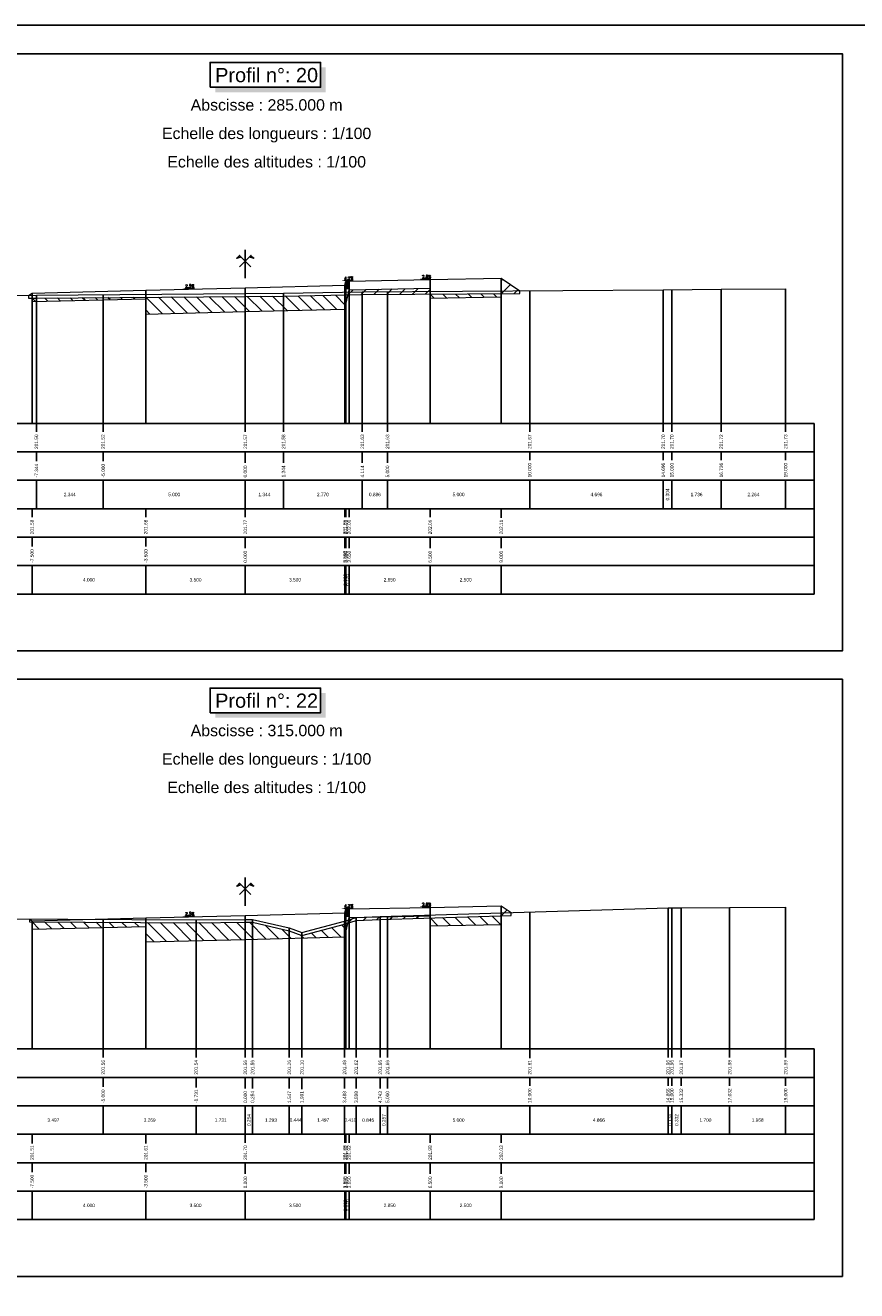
# Model space of a CAD drawing. Extents: x 1616800 to 1632437, y 2248456 to 2251974.
# Tile 370 of 399: x 1624288 to 1624581, y 2250229 to 2250674. Entities that reach past the tile are written whole.
import ezdxf
from ezdxf.enums import TextEntityAlignment as Align

# ---------------------------------------------------------------- set-up
doc = ezdxf.new("R2010")
doc.units = 0
doc.header["$LTSCALE"] = 2
doc.header["$PDMODE"] = 3
doc.header["$PDSIZE"] = 0.2
doc.layers.get('0').update_dxf_attribs({"linetype": 'CONTINUOUS'})
doc.layers.get('Defpoints').update_dxf_attribs({"linetype": 'CONTINUOUS'})
for name, color, linetype in [('X-PAP-PL_PT_1_Basse', 7, 'CONTINUOUS'), ('X-PAP-PL_PT_1_Bordure_T2', 7, 'CONTINUOUS'), ('X-PAP-PL_PT_1_Construction', 7, 'CONTINUOUS'), ('X-PAP-PL_PT_1_CotationsPentes', 7, 'CONTINUOUS'), ('X-PAP-PL_PT_1_FF', 7, 'CONTINUOUS'), ('X-PAP-PL_PT_1_Hachures', 7, 'CONTINUOUS'), ('X-PAP-PL_PT_1_MiseEnPage', 7, 'CONTINUOUS'), ('X-PAP-PL_PT_1_Ombrage', 7, 'CONTINUOUS'), ('X-PAP-PL_PT_1_PR', 7, 'CONTINUOUS'), ('X-PAP-PL_PT_1_Rappel', 7, 'CONTINUOUS'), ('X-PAP-PL_PT_1_Talus', 7, 'CONTINUOUS'), ('X-PAP-PL_PT_1_Textes', 7, 'CONTINUOUS'), ('X-PAP-PL_PT_1_TN', 7, 'CONTINUOUS'), ('X-PAP-PL_PT_1_TN décapé', 7, 'CONTINUOUS')]:
    doc.layers.add(name, color=color, linetype=linetype)
doc.styles.add('ARIAL-GRAS', font='arial.ttf')
doc.styles.add('COVA_COTATION', font='txt.shx')
doc.dimstyles.new('COVA_FLECHE0', dxfattribs={"dimtxt": 1, "dimasz": 1, "dimexe": 1, "dimexo": 0.625, "dimgap": 0.3, "dimtad": 1, "dimdec": 3, "dimzin": 0, "dimdsep": 46, "dimtxsty": 'COVA_COTATION', "dimblk2": 'NONE', "dimsah": 1, "dimcen": 0.09, "dimse1": 1, "dimse2": 1, "dimclrd": 7, "dimclrt": 7, "dimadec": 0, "dimazin": 0, "dimtfac": 1, "dimtdec": 4, "dimtofl": 0, "dimtmove": 2, "dimatfit": 3, "dimfxl": 1, "dimtolj": 1, "dimtzin": 0, "dimarcsym": 0})

# ---------------------------------------------------------------- blocks, each defined once
blk = doc.blocks.new('CovPrTrAxe')
blk.add_line((0, 0), (0, 1))
for points in [[(0.2, 0.4), (-0.2, 0.8), (-0.3, 0.7), (-0.15, 0.75)], [(-0.2, 0.4), (0.2, 0.8), (0.3, 0.7), (0.15, 0.75)]]:
    blk.add_lwpolyline(points)
blk = doc.blocks.new('*D435')
at = {"layer": 'Defpoints', "color": 0, "transparency": 16777216}
for p in [(1624343.43, 2250581.23), (1624347.62, 2250581.63), (1624347.63, 2250581.33)]:
    blk.add_point(p, dxfattribs=at)
at = {"layer": 'X-PAP-PL_PT_1_CotationsPentes', "color": 7, "lineweight": -2, "transparency": 16777216}
blk.add_line((1624344.42, 2250581.55), (1624347.62, 2250581.63), dxfattribs=at)
at = {"layer": 'X-PAP-PL_PT_1_CotationsPentes', "color": 7, "transparency": 16777216}
blk.add_solid([(1624344.42, 2250581.72), (1624344.43, 2250581.39), (1624343.42, 2250581.53)], dxfattribs=at)
at = {"layer": 'X-PAP-PL_PT_1_CotationsPentes', "color": 7, "transparency": 16777216, "insert": (1624346, 2250582.39), "char_height": 1, "attachment_point": 5, "rotation": 1.4321, "style": 'COVA_COTATION'}
blk.add_mtext('\\A1;2.5%', dxfattribs=at)
blk = doc.blocks.new('_None')
blk = doc.blocks.new('*D436')
at = {"layer": 'Defpoints', "color": 0, "transparency": 16777216}
for p in [(1624399.33, 2250583.94), (1624403.51, 2250584.42), (1624403.53, 2250584.12)]:
    blk.add_point(p, dxfattribs=at)
at = {"layer": 'X-PAP-PL_PT_1_CotationsPentes', "color": 7, "lineweight": -2, "transparency": 16777216}
blk.add_line((1624400.32, 2250584.29), (1624403.51, 2250584.42), dxfattribs=at)
at = {"layer": 'X-PAP-PL_PT_1_CotationsPentes', "color": 7, "transparency": 16777216}
blk.add_solid([(1624400.31, 2250584.45), (1624400.32, 2250584.12), (1624399.32, 2250584.24)], dxfattribs=at)
at = {"layer": 'X-PAP-PL_PT_1_CotationsPentes', "color": 7, "transparency": 16777216, "insert": (1624401.88, 2250585.15), "char_height": 1, "attachment_point": 5, "rotation": 2.3859, "style": 'COVA_COTATION'}
blk.add_mtext('\\A1;4.2%', dxfattribs=at)
blk = doc.blocks.new('*D437')
at = {"layer": 'Defpoints', "color": 0, "transparency": 16777216}
for p in [(1624426.76, 2250584.55), (1624430.79, 2250584.93), (1624430.79, 2250584.63)]:
    blk.add_point(p, dxfattribs=at)
at = {"layer": 'X-PAP-PL_PT_1_CotationsPentes', "color": 7, "lineweight": -2, "transparency": 16777216}
blk.add_line((1624427.76, 2250584.87), (1624430.79, 2250584.93), dxfattribs=at)
at = {"layer": 'X-PAP-PL_PT_1_CotationsPentes', "color": 7, "transparency": 16777216}
blk.add_solid([(1624427.75, 2250585.04), (1624427.76, 2250584.7), (1624426.76, 2250584.85)], dxfattribs=at)
at = {"layer": 'X-PAP-PL_PT_1_CotationsPentes', "color": 7, "transparency": 16777216, "insert": (1624429.26, 2250585.7), "char_height": 1, "attachment_point": 5, "rotation": 1.1458, "style": 'COVA_COTATION'}
blk.add_mtext('\\A1;2.0%', dxfattribs=at)
blk = doc.blocks.new('*D441')
at = {"layer": 'Defpoints', "color": 0, "transparency": 16777216}
for p in [(1624347.62, 2250360.88), (1624347.63, 2250360.58), (1624343.43, 2250360.47)]:
    blk.add_point(p, dxfattribs=at)
at = {"layer": 'X-PAP-PL_PT_1_CotationsPentes', "color": 7, "lineweight": -2, "transparency": 16777216}
blk.add_line((1624344.42, 2250360.8), (1624347.62, 2250360.88), dxfattribs=at)
at = {"layer": 'X-PAP-PL_PT_1_CotationsPentes', "color": 7, "transparency": 16777216}
blk.add_solid([(1624344.42, 2250360.97), (1624344.43, 2250360.63), (1624343.42, 2250360.77)], dxfattribs=at)
at = {"layer": 'X-PAP-PL_PT_1_CotationsPentes', "color": 7, "transparency": 16777216, "insert": (1624346, 2250361.64), "char_height": 1, "attachment_point": 5, "rotation": 1.4321, "style": 'COVA_COTATION'}
blk.add_mtext('\\A1;2.5%', dxfattribs=at)
blk = doc.blocks.new('*D442')
at = {"layer": 'Defpoints', "color": 0, "transparency": 16777216}
for p in [(1624399.33, 2250363.19), (1624403.51, 2250363.66), (1624403.53, 2250363.36)]:
    blk.add_point(p, dxfattribs=at)
at = {"layer": 'X-PAP-PL_PT_1_CotationsPentes', "color": 7, "lineweight": -2, "transparency": 16777216}
blk.add_line((1624400.32, 2250363.53), (1624403.51, 2250363.66), dxfattribs=at)
at = {"layer": 'X-PAP-PL_PT_1_CotationsPentes', "color": 7, "transparency": 16777216}
blk.add_solid([(1624400.31, 2250363.7), (1624400.32, 2250363.36), (1624399.32, 2250363.49)], dxfattribs=at)
at = {"layer": 'X-PAP-PL_PT_1_CotationsPentes', "color": 7, "transparency": 16777216, "insert": (1624401.88, 2250364.4), "char_height": 1, "attachment_point": 5, "rotation": 2.3859, "style": 'COVA_COTATION'}
blk.add_mtext('\\A1;4.2%', dxfattribs=at)
blk = doc.blocks.new('*D443')
at = {"layer": 'Defpoints', "color": 0, "transparency": 16777216}
for p in [(1624426.76, 2250363.8), (1624430.79, 2250364.18), (1624430.79, 2250363.88)]:
    blk.add_point(p, dxfattribs=at)
at = {"layer": 'X-PAP-PL_PT_1_CotationsPentes', "color": 7, "lineweight": -2, "transparency": 16777216}
blk.add_line((1624427.76, 2250364.12), (1624430.79, 2250364.18), dxfattribs=at)
at = {"layer": 'X-PAP-PL_PT_1_CotationsPentes', "color": 7, "transparency": 16777216}
blk.add_solid([(1624427.75, 2250364.28), (1624427.76, 2250363.95), (1624426.76, 2250364.1)], dxfattribs=at)
at = {"layer": 'X-PAP-PL_PT_1_CotationsPentes', "color": 7, "transparency": 16777216, "insert": (1624429.26, 2250364.95), "char_height": 1, "attachment_point": 5, "rotation": 1.1458, "style": 'COVA_COTATION'}
blk.add_mtext('\\A1;2.0%', dxfattribs=at)

msp = doc.modelspace()

# ---------------------------------------------------------------- hatches: boundary and pattern name
at = {"layer": 'X-PAP-PL_PT_1_Hachures'}
h = msp.add_hatch(dxfattribs=at)
h.set_pattern_fill('_U', scale=0.2, angle=45.000009, style=0, pattern_type=0)
h.set_pattern_definition([(45.00001, (1624070.528, 2250664.0711), (-0.14142138, 0.14142133), [])])
h.paths.add_polyline_path([(1624400.828, 2250584.007), (1624400.528, 2250582.657), (1624400.528, 2250581.557), (1624402.028, 2250581.557), (1624402.028, 2250584.057)])
h = msp.add_hatch(dxfattribs=at)
h.set_pattern_fill('ANSI31', color=1, style=0)
h.set_pattern_definition([(45, (1624455.528, 2250579.689), (-2.2451, 2.2451), [])])
h.paths.add_polyline_path([(1624455.528, 2250579.6889), (1624462.1156, 2250579.7352), (1624462.1156, 2250580.7352), (1624455.528, 2250585.127)])
h = msp.add_hatch(dxfattribs=at)
h.set_pattern_fill('ANSI31', color=1, style=0)
h.set_pattern_definition([(45, (1624289.2995, 2250579.088), (-2.245, 2.245), [])])
h.paths.add_polyline_path([(1624289.2995, 2250579.088), (1624289.2995, 2250578.088), (1624290.528, 2250578.0996), (1624290.528, 2250579.907)])
h = msp.add_hatch(dxfattribs=at)
h.set_pattern_fill('ANSI31', color=6, angle=90, style=0)
h.set_pattern_definition([(135, (1624290.528, 2250578.0996), (-2.24506, -2.24506), [])])
h.paths.add_polyline_path([(1624290.528, 2250578.0996), (1624292.0843, 2250578.1144), (1624365.528, 2250578.7501), (1624378.965, 2250578.8665), (1624401.6312, 2250579.2584), (1624400.528, 2250574.257), (1624365.528, 2250573.382), (1624330.528, 2250572.507), (1624330.528, 2250577.907), (1624290.528, 2250576.907)])
h = msp.add_hatch(dxfattribs=at)
h.set_pattern_fill('ANSI31', color=1, style=0)
h.set_pattern_definition([(45, (1624401.6312, 2250579.2584), (-2.24506, 2.24506), [])])
h.paths.add_polyline_path([(1624401.6312, 2250579.2584), (1624406.663, 2250579.3454), (1624430.528, 2250579.5132), (1624430.528, 2250581.627), (1624402.028, 2250581.057)])
h = msp.add_hatch(dxfattribs=at)
h.set_pattern_fill('ANSI31', color=6, angle=90, style=0)
h.set_pattern_definition([(135, (1624430.528, 2250579.5132), (-2.24506, -2.24506), [])])
h.paths.add_polyline_path([(1624430.528, 2250579.5132), (1624455.528, 2250579.6889), (1624455.528, 2250578.627), (1624430.528, 2250578.127)])
h = msp.add_hatch(dxfattribs=at)
h.set_pattern_fill('_U', scale=0.2, angle=45.000009, style=0, pattern_type=0)
h.set_pattern_definition([(45.00001, (1624070.528, 2250444.0711), (-0.14142138, 0.14142133), [])])
h.paths.add_polyline_path([(1624400.828, 2250363.252), (1624400.528, 2250361.902), (1624400.528, 2250360.802), (1624402.028, 2250360.802), (1624402.028, 2250363.302)])
h = msp.add_hatch(dxfattribs=at)
h.set_pattern_fill('ANSI31', color=1, style=0)
h.set_pattern_definition([(45, (1624401.5955, 2250358.3415), (-2.24506, 2.24506), [])])
h.paths.add_polyline_path([(1624401.5955, 2250358.3415), (1624404.5093, 2250359.2635), (1624412.9613, 2250359.6424), (1624430.528, 2250360.1682), (1624430.528, 2250360.872), (1624402.028, 2250360.302)])
h = msp.add_hatch(dxfattribs=at)
h.set_pattern_fill('ANSI31', color=6, angle=90, style=0)
h.set_pattern_definition([(135, (1624430.528, 2250360.1682), (-2.24506, -2.24506), [])])
h.paths.add_polyline_path([(1624430.528, 2250360.1682), (1624455.528, 2250360.9164), (1624455.528, 2250357.872), (1624430.528, 2250357.372)])
h = msp.add_hatch(dxfattribs=at)
h.set_pattern_fill('ANSI31', color=1, style=0)
h.set_pattern_definition([(45, (1624455.528, 2250360.9164), (-2.245, 2.245), [])])
h.paths.add_polyline_path([(1624455.528, 2250360.9164), (1624459.0531, 2250361.0219), (1624459.0531, 2250362.0219), (1624455.528, 2250364.372)])
h = msp.add_hatch(dxfattribs=at)
h.set_pattern_fill('ANSI31', color=1, style=0)
h.set_pattern_definition([(45, (1624289.6297, 2250359.751), (-2.245, 2.245), [])])
h.paths.add_polyline_path([(1624289.6297, 2250359.7509), (1624289.6297, 2250358.7509), (1624290.528, 2250358.7469), (1624290.528, 2250359.152)])
h = msp.add_hatch(dxfattribs=at)
h.set_pattern_fill('ANSI31', color=6, angle=90, style=0)
h.set_pattern_definition([(135, (1624290.528, 2250358.747), (-2.24506, -2.24506), [])])
h.paths.add_polyline_path([(1624290.528, 2250358.7469), (1624348.2193, 2250358.4882), (1624365.528, 2250358.6253), (1624368.0653, 2250358.6453), (1624380.9967, 2250355.6476), (1624385.4354, 2250354.0306), (1624400.4043, 2250357.9646), (1624401.5955, 2250358.3415), (1624400.528, 2250353.502), (1624365.528, 2250352.627), (1624330.528, 2250351.752), (1624330.528, 2250357.152), (1624290.528, 2250356.152)])

# ---------------------------------------------------------------- linework, layer by layer
at = {"layer": 'X-PAP-PL_PT_1_Basse', "color": 7, "linetype": 'Continuous', "lineweight": 0, "flags": 128}
for points in [[(1624289.2995, 2250579.088), (1624290.528, 2250579.907), (1624290.528, 2250576.907), (1624330.528, 2250577.907), (1624330.528, 2250572.507), (1624365.528, 2250573.382), (1624400.528, 2250574.257), (1624402.028, 2250581.057), (1624430.528, 2250581.627), (1624430.528, 2250578.127), (1624455.528, 2250578.627), (1624455.528, 2250585.127), (1624462.1156, 2250580.7352)], [(1624289.6297, 2250359.7509), (1624290.528, 2250359.152), (1624290.528, 2250356.152), (1624330.528, 2250357.152), (1624330.528, 2250351.752), (1624365.528, 2250352.627), (1624400.528, 2250353.502), (1624402.028, 2250360.302), (1624430.528, 2250360.872), (1624430.528, 2250357.372), (1624455.528, 2250357.872), (1624455.528, 2250364.372), (1624459.0531, 2250362.0219)]]:
    msp.add_lwpolyline(points, dxfattribs=at)
at = {"layer": 'X-PAP-PL_PT_1_Bordure_T2', "color": 4, "linetype": 'Continuous', "lineweight": 0, "flags": 128}
for points in [[(1624400.528, 2250582.657), (1624400.528, 2250581.557), (1624402.028, 2250581.557), (1624402.028, 2250584.057)], [(1624400.528, 2250361.902), (1624400.528, 2250360.802), (1624402.028, 2250360.802), (1624402.028, 2250363.302)]]:
    msp.add_lwpolyline(points, dxfattribs=at)
at = {"layer": 'X-PAP-PL_PT_1_Construction'}
for p, q in [((1624110.528, 2250534.0711), (1624565.528, 2250534.0711)), ((1624565.528, 2250474.0711), (1624565.528, 2250534.0711)), ((1624565.528, 2250524.0711), (1624110.528, 2250524.0711)), ((1624565.528, 2250514.0711), (1624110.528, 2250514.0711)), ((1624565.528, 2250504.0711), (1624110.528, 2250504.0711)), ((1624565.528, 2250494.0711), (1624110.528, 2250494.0711)), ((1624565.528, 2250484.0711), (1624110.528, 2250484.0711)), ((1624110.528, 2250474.0711), (1624565.528, 2250474.0711)), ((1624110.528, 2250314.0711), (1624565.528, 2250314.0711)), ((1624565.528, 2250254.0711), (1624565.528, 2250314.0711)), ((1624565.528, 2250304.0711), (1624110.528, 2250304.0711)), ((1624565.528, 2250294.0711), (1624110.528, 2250294.0711)), ((1624565.528, 2250284.0711), (1624110.528, 2250284.0711)), ((1624565.528, 2250274.0711), (1624110.528, 2250274.0711)), ((1624565.528, 2250264.0711), (1624110.528, 2250264.0711)), ((1624110.528, 2250254.0711), (1624565.528, 2250254.0711))]:
    msp.add_line(p, q, dxfattribs=at)
at = {"layer": 'X-PAP-PL_PT_1_Construction', "color": 95}
for p, q in [((1624292.0843, 2250531.1183), (1624292.0843, 2250534.0711)), ((1624315.528, 2250531.1101), (1624315.528, 2250534.0711)), ((1624365.528, 2250531.1224), (1624365.528, 2250534.0711)), ((1624378.965, 2250531.1248), (1624378.965, 2250534.0711)), ((1624406.663, 2250531.1224), (1624406.663, 2250534.0711)), ((1624415.528, 2250531.1224), (1624415.528, 2250534.0711)), ((1624465.528, 2250531.1224), (1624465.528, 2250534.0711)), ((1624512.4925, 2250531.1183), (1624512.4925, 2250534.0711)), ((1624515.528, 2250531.1183), (1624515.528, 2250534.0711)), ((1624532.8868, 2250531.1101), (1624532.8868, 2250534.0711)), ((1624555.528, 2250531.1224), (1624555.528, 2250534.0711)), ((1624292.0843, 2250520.7434), (1624292.0843, 2250524.0711)), ((1624315.528, 2250520.7442), (1624315.528, 2250524.0711)), ((1624365.528, 2250520.186), (1624365.528, 2250524.0711)), ((1624378.965, 2250520.1851), (1624378.965, 2250524.0711)), ((1624406.663, 2250520.1851), (1624406.663, 2250524.0711)), ((1624415.528, 2250520.186), (1624415.528, 2250524.0711)), ((1624465.528, 2250521.1183), (1624465.528, 2250524.0711)), ((1624512.4925, 2250521.1216), (1624512.4925, 2250524.0711)), ((1624515.528, 2250521.1183), (1624515.528, 2250524.0711)), ((1624532.8868, 2250521.1216), (1624532.8868, 2250524.0711)), ((1624555.528, 2250521.1183), (1624555.528, 2250524.0711)), ((1624292.0843, 2250504.0711), (1624292.0843, 2250514.0711)), ((1624315.528, 2250504.0711), (1624315.528, 2250514.0711)), ((1624365.528, 2250504.0711), (1624365.528, 2250514.0711)), ((1624378.965, 2250504.0711), (1624378.965, 2250514.0711)), ((1624406.663, 2250504.0711), (1624406.663, 2250514.0711)), ((1624415.528, 2250504.0711), (1624415.528, 2250514.0711)), ((1624465.528, 2250504.0711), (1624465.528, 2250514.0711)), ((1624512.4925, 2250504.0711), (1624512.4925, 2250514.0711)), ((1624515.528, 2250504.0711), (1624515.528, 2250514.0711)), ((1624532.8868, 2250504.0711), (1624532.8868, 2250514.0711)), ((1624555.528, 2250504.0711), (1624555.528, 2250514.0711)), ((1624315.528, 2250311.1216), (1624315.528, 2250314.0711)), ((1624348.2193, 2250311.1175), (1624348.2193, 2250314.0711)), ((1624365.528, 2250311.1216), (1624365.528, 2250314.0711)), ((1624368.0653, 2250311.1216), (1624368.0653, 2250314.0711)), ((1624380.9967, 2250311.1216), (1624380.9967, 2250314.0711)), ((1624385.4354, 2250311.1183), (1624385.4354, 2250314.0711)), ((1624400.4043, 2250311.1248), (1624400.4043, 2250314.0711)), ((1624404.5093, 2250311.1101), (1624404.5093, 2250314.0711)), ((1624412.9613, 2250311.1216), (1624412.9613, 2250314.0711)), ((1624415.528, 2250311.1216), (1624415.528, 2250314.0711)), ((1624465.528, 2250310.8907), (1624465.528, 2250314.0711)), ((1624514.186, 2250311.1216), (1624514.186, 2250314.0711)), ((1624515.528, 2250311.1216), (1624515.528, 2250314.0711)), ((1624518.8446, 2250311.1224), (1624518.8446, 2250314.0711)), ((1624535.8439, 2250311.1248), (1624535.8439, 2250314.0711)), ((1624555.528, 2250311.1248), (1624555.528, 2250314.0711)), ((1624315.528, 2250300.7442), (1624315.528, 2250304.0711)), ((1624348.2193, 2250300.5167), (1624348.2193, 2250304.0711)), ((1624365.528, 2250300.186), (1624365.528, 2250304.0711)), ((1624368.0653, 2250300.1851), (1624368.0653, 2250304.0711)), ((1624380.9967, 2250300.1901), (1624380.9967, 2250304.0711)), ((1624385.4354, 2250299.9584), (1624385.4354, 2250304.0711)), ((1624400.4043, 2250300.1925), (1624400.4043, 2250304.0711)), ((1624404.5093, 2250300.1925), (1624404.5093, 2250304.0711)), ((1624412.9613, 2250300.1901), (1624412.9613, 2250304.0711)), ((1624415.528, 2250300.186), (1624415.528, 2250304.0711)), ((1624465.528, 2250301.1183), (1624465.528, 2250304.0711)), ((1624514.186, 2250301.1216), (1624514.186, 2250304.0711)), ((1624515.528, 2250301.1183), (1624515.528, 2250304.0711)), ((1624518.8446, 2250301.1101), (1624518.8446, 2250304.0711)), ((1624535.8439, 2250301.1101), (1624535.8439, 2250304.0711)), ((1624555.528, 2250301.1183), (1624555.528, 2250304.0711)), ((1624315.528, 2250284.0711), (1624315.528, 2250294.0711)), ((1624348.2193, 2250284.0711), (1624348.2193, 2250294.0711)), ((1624365.528, 2250284.0711), (1624365.528, 2250294.0711)), ((1624368.0653, 2250284.0711), (1624368.0653, 2250294.0711)), ((1624380.9967, 2250284.0711), (1624380.9967, 2250294.0711)), ((1624385.4354, 2250284.0711), (1624385.4354, 2250294.0711)), ((1624400.4043, 2250284.0711), (1624400.4043, 2250294.0711)), ((1624404.5093, 2250284.0711), (1624404.5093, 2250294.0711)), ((1624412.9613, 2250284.0711), (1624412.9613, 2250294.0711)), ((1624415.528, 2250284.0711), (1624415.528, 2250294.0711)), ((1624465.528, 2250284.0711), (1624465.528, 2250294.0711)), ((1624514.186, 2250284.0711), (1624514.186, 2250294.0711)), ((1624515.528, 2250284.0711), (1624515.528, 2250294.0711)), ((1624518.8446, 2250284.0711), (1624518.8446, 2250294.0711)), ((1624535.8439, 2250284.0711), (1624535.8439, 2250294.0711)), ((1624555.528, 2250284.0711), (1624555.528, 2250294.0711))]:
    msp.add_line(p, q, dxfattribs=at)
at = {"layer": 'X-PAP-PL_PT_1_Construction', "color": 1}
for p, q in [((1624290.528, 2250501.1248), (1624290.528, 2250504.0711)), ((1624330.528, 2250501.1248), (1624330.528, 2250504.0711)), ((1624365.528, 2250501.1224), (1624365.528, 2250504.0711)), ((1624400.528, 2250501.1216), (1624400.528, 2250504.0711)), ((1624400.828, 2250501.1248), (1624400.828, 2250504.0711)), ((1624402.028, 2250501.1183), (1624402.028, 2250504.0711)), ((1624430.528, 2250501.1216), (1624430.528, 2250504.0711)), ((1624455.528, 2250500.8907), (1624455.528, 2250504.0711)), ((1624290.528, 2250490.7442), (1624290.528, 2250494.0711)), ((1624330.528, 2250490.7442), (1624330.528, 2250494.0711)), ((1624365.528, 2250490.186), (1624365.528, 2250494.0711)), ((1624400.528, 2250490.186), (1624400.528, 2250494.0711)), ((1624400.828, 2250490.186), (1624400.828, 2250494.0711)), ((1624402.028, 2250490.186), (1624402.028, 2250494.0711)), ((1624430.528, 2250490.186), (1624430.528, 2250494.0711)), ((1624455.528, 2250490.186), (1624455.528, 2250494.0711)), ((1624290.528, 2250474.0711), (1624290.528, 2250484.0711)), ((1624330.528, 2250474.0711), (1624330.528, 2250484.0711)), ((1624365.528, 2250474.0711), (1624365.528, 2250484.0711)), ((1624400.528, 2250474.0711), (1624400.528, 2250484.0711)), ((1624400.828, 2250474.0711), (1624400.828, 2250484.0711)), ((1624402.028, 2250474.0711), (1624402.028, 2250484.0711)), ((1624430.528, 2250474.0711), (1624430.528, 2250484.0711)), ((1624455.528, 2250474.0711), (1624455.528, 2250484.0711)), ((1624290.528, 2250280.8907), (1624290.528, 2250284.0711)), ((1624330.528, 2250280.8907), (1624330.528, 2250284.0711)), ((1624365.528, 2250281.1183), (1624365.528, 2250284.0711)), ((1624400.528, 2250281.1248), (1624400.528, 2250284.0711)), ((1624400.828, 2250281.1101), (1624400.828, 2250284.0711)), ((1624402.028, 2250281.1101), (1624402.028, 2250284.0711)), ((1624430.528, 2250281.1248), (1624430.528, 2250284.0711)), ((1624455.528, 2250281.1224), (1624455.528, 2250284.0711)), ((1624290.528, 2250270.7442), (1624290.528, 2250274.0711)), ((1624330.528, 2250270.7442), (1624330.528, 2250274.0711)), ((1624365.528, 2250270.186), (1624365.528, 2250274.0711)), ((1624400.528, 2250270.186), (1624400.528, 2250274.0711)), ((1624400.828, 2250270.186), (1624400.828, 2250274.0711)), ((1624402.028, 2250270.186), (1624402.028, 2250274.0711)), ((1624430.528, 2250270.186), (1624430.528, 2250274.0711)), ((1624455.528, 2250270.186), (1624455.528, 2250274.0711)), ((1624290.528, 2250254.0711), (1624290.528, 2250264.0711)), ((1624330.528, 2250254.0711), (1624330.528, 2250264.0711)), ((1624365.528, 2250254.0711), (1624365.528, 2250264.0711)), ((1624400.528, 2250254.0711), (1624400.528, 2250264.0711)), ((1624400.828, 2250254.0711), (1624400.828, 2250264.0711)), ((1624402.028, 2250254.0711), (1624402.028, 2250264.0711)), ((1624430.528, 2250254.0711), (1624430.528, 2250264.0711)), ((1624455.528, 2250254.0711), (1624455.528, 2250264.0711))]:
    msp.add_line(p, q, dxfattribs=at)
at = {"layer": 'X-PAP-PL_PT_1_Construction', "flags": 128}
for points in [[(1624070.528, 2250664.0711), (1624575.528, 2250664.0711), (1624575.528, 2250454.0711), (1624070.528, 2250454.0711)], [(1624070.528, 2250444.0711), (1624575.528, 2250444.0711), (1624575.528, 2250234.0711), (1624070.528, 2250234.0711)]]:
    msp.add_lwpolyline(points, close=True, dxfattribs=at)
at = {"layer": 'X-PAP-PL_PT_1_FF', "color": 7, "linetype": 'Continuous', "lineweight": 0, "flags": 128}
for points in [[(1624290.528, 2250579.907), (1624290.528, 2250576.907), (1624330.528, 2250577.907), (1624330.528, 2250572.507), (1624365.528, 2250573.382), (1624400.528, 2250574.257), (1624402.028, 2250581.057), (1624430.528, 2250581.627), (1624430.528, 2250578.127), (1624455.528, 2250578.627), (1624455.528, 2250585.127)], [(1624290.528, 2250359.152), (1624290.528, 2250356.152), (1624330.528, 2250357.152), (1624330.528, 2250351.752), (1624365.528, 2250352.627), (1624400.528, 2250353.502), (1624402.028, 2250360.302), (1624430.528, 2250360.872), (1624430.528, 2250357.372), (1624455.528, 2250357.872), (1624455.528, 2250364.372)]]:
    msp.add_lwpolyline(points, dxfattribs=at)
at = {"layer": 'X-PAP-PL_PT_1_MiseEnPage', "flags": 128}
msp.add_lwpolyline([(1624060.528, 2250674.0711), (1625248.528, 2250674.0711), (1625248.528, 2249834.0711), (1624060.528, 2249834.0711)], close=True, dxfattribs=at)
at = {"layer": 'X-PAP-PL_PT_1_Ombrage', "flags": 128}
for points in [[(1624353.1685, 2250652.3033), (1624392.0144, 2250652.3033), (1624392.0144, 2250661.0094), (1624353.1685, 2250661.0094), (1624353.1685, 2250652.3033)], [(1624353.1685, 2250432.3033), (1624391.9803, 2250432.3033), (1624391.9803, 2250441.006), (1624353.1685, 2250441.006), (1624353.1685, 2250432.3033)]]:
    msp.add_lwpolyline(points, dxfattribs=at)
at = {"layer": 'X-PAP-PL_PT_1_Ombrage', "color": 7}
for points in [[(1624392.0144, 2250652.3033), (1624392.0144, 2250659.2416), (1624393.7821, 2250650.5356), (1624393.7821, 2250659.2416)], [(1624354.9362, 2250652.3033), (1624392.0144, 2250652.3033), (1624354.9362, 2250650.5356), (1624393.7821, 2250650.5356)], [(1624391.9803, 2250432.3033), (1624391.9803, 2250439.2382), (1624393.748, 2250430.5356), (1624393.748, 2250439.2382)], [(1624354.9362, 2250432.3033), (1624391.9803, 2250432.3033), (1624354.9362, 2250430.5356), (1624393.748, 2250430.5356)]]:
    msp.add_solid(points, dxfattribs=at)
at = {"layer": 'X-PAP-PL_PT_1_PR', "color": 7, "linetype": 'Continuous', "lineweight": 0, "flags": 128}
for points in [[(1624290.528, 2250579.907), (1624330.528, 2250580.907), (1624365.528, 2250581.782), (1624400.528, 2250582.657), (1624400.828, 2250584.007), (1624402.028, 2250584.057), (1624430.528, 2250584.627), (1624455.528, 2250585.127)], [(1624290.528, 2250359.152), (1624330.528, 2250360.152), (1624365.528, 2250361.027), (1624400.528, 2250361.902), (1624400.828, 2250363.252), (1624402.028, 2250363.302), (1624430.528, 2250363.872), (1624455.528, 2250364.372)]]:
    msp.add_lwpolyline(points, dxfattribs=at)
at = {"layer": 'X-PAP-PL_PT_1_Rappel', "color": 1, "linetype": 'Continuous'}
for p, q in [((1624400.828, 2250534.0711), (1624400.828, 2250584.007)), ((1624402.028, 2250534.0711), (1624402.028, 2250584.057)), ((1624430.528, 2250534.0711), (1624430.528, 2250584.627)), ((1624455.528, 2250534.0711), (1624455.528, 2250585.127)), ((1624290.528, 2250534.0711), (1624290.528, 2250579.907)), ((1624330.528, 2250534.0711), (1624330.528, 2250580.907)), ((1624365.528, 2250534.0711), (1624365.528, 2250581.782)), ((1624400.528, 2250534.0711), (1624400.528, 2250582.657)), ((1624365.528, 2250314.0711), (1624365.528, 2250361.027)), ((1624400.528, 2250314.0711), (1624400.528, 2250361.902)), ((1624400.828, 2250314.0711), (1624400.828, 2250363.252)), ((1624402.028, 2250314.0711), (1624402.028, 2250363.302)), ((1624430.528, 2250314.0711), (1624430.528, 2250363.872)), ((1624455.528, 2250314.0711), (1624455.528, 2250364.372)), ((1624290.528, 2250314.0711), (1624290.528, 2250359.152)), ((1624330.528, 2250314.0711), (1624330.528, 2250360.152))]:
    msp.add_line(p, q, dxfattribs=at)
at = {"layer": 'X-PAP-PL_PT_1_Rappel', "color": 95, "linetype": 'Continuous'}
for p, q in [((1624292.0843, 2250534.0711), (1624292.0843, 2250579.1144)), ((1624315.528, 2250534.0711), (1624315.528, 2250579.3173)), ((1624365.528, 2250534.0711), (1624365.528, 2250579.7501)), ((1624365.528, 2250534.0711), (1624365.528, 2250579.7501)), ((1624378.965, 2250534.0711), (1624378.965, 2250579.8665)), ((1624406.663, 2250534.0711), (1624406.663, 2250580.3454)), ((1624415.528, 2250534.0711), (1624415.528, 2250580.4077)), ((1624465.528, 2250534.0711), (1624465.528, 2250580.7592)), ((1624512.4925, 2250534.0711), (1624512.4925, 2250581.0894)), ((1624515.528, 2250534.0711), (1624515.528, 2250581.1108)), ((1624532.8868, 2250534.0711), (1624532.8868, 2250581.2333)), ((1624555.528, 2250534.0711), (1624555.528, 2250581.4052)), ((1624412.9613, 2250314.0711), (1624412.9613, 2250360.6424)), ((1624415.528, 2250314.0711), (1624415.528, 2250360.7192)), ((1624465.528, 2250314.0711), (1624465.528, 2250362.2157)), ((1624514.186, 2250314.0711), (1624514.186, 2250363.6721)), ((1624515.528, 2250314.0711), (1624515.528, 2250363.6948)), ((1624518.8446, 2250314.0711), (1624518.8446, 2250363.7511)), ((1624535.8439, 2250314.0711), (1624535.8439, 2250363.8494)), ((1624555.528, 2250314.0711), (1624555.528, 2250363.9623)), ((1624315.528, 2250314.0711), (1624315.528, 2250359.6348)), ((1624348.2193, 2250314.0711), (1624348.2193, 2250359.4882)), ((1624365.528, 2250314.0711), (1624365.528, 2250359.6253)), ((1624365.528, 2250314.0711), (1624365.528, 2250359.6253)), ((1624368.0653, 2250314.0711), (1624368.0653, 2250359.6453)), ((1624380.9967, 2250314.0711), (1624380.9967, 2250356.6476)), ((1624400.4043, 2250314.0711), (1624400.4043, 2250358.9646)), ((1624404.5093, 2250314.0711), (1624404.5093, 2250360.2635)), ((1624385.4354, 2250314.0711), (1624385.4354, 2250355.0306))]:
    msp.add_line(p, q, dxfattribs=at)
at = {"layer": 'X-PAP-PL_PT_1_Talus', "color": 7, "linetype": 'Continuous', "lineweight": 0, "flags": 128}
for points in [[(1624455.528, 2250585.127), (1624462.1156, 2250580.7352)], [(1624289.2995, 2250579.088), (1624290.528, 2250579.907)], [(1624455.528, 2250364.372), (1624459.0531, 2250362.0219)], [(1624289.6297, 2250359.7509), (1624290.528, 2250359.152)]]:
    msp.add_lwpolyline(points, dxfattribs=at)
at = {"layer": 'X-PAP-PL_PT_1_TN', "color": 95, "linetype": 'Continuous', "lineweight": 0, "flags": 128}
for points in [[(1624190.528, 2250578.2782), (1624191.3637, 2250578.2929), (1624205.5036, 2250578.419), (1624278.0602, 2250578.9815), (1624292.0843, 2250579.1144), (1624365.528, 2250579.7501), (1624365.528, 2250579.7501), (1624378.965, 2250579.8665), (1624406.663, 2250580.3454), (1624512.4925, 2250581.0894), (1624532.8868, 2250581.2333), (1624555.528, 2250581.4052)], [(1624190.528, 2250359.6668), (1624216.5877, 2250359.7224), (1624280.554, 2250359.7916), (1624348.2193, 2250359.4882), (1624365.528, 2250359.6253), (1624365.528, 2250359.6253), (1624368.0653, 2250359.6453), (1624380.9967, 2250356.6476), (1624385.4354, 2250355.0306), (1624400.4043, 2250358.9646), (1624404.5093, 2250360.2635), (1624412.9613, 2250360.6424), (1624514.186, 2250363.6721), (1624518.8446, 2250363.7511), (1624535.8439, 2250363.8494), (1624555.528, 2250363.9623)]]:
    msp.add_lwpolyline(points, dxfattribs=at)
at = {"layer": 'X-PAP-PL_PT_1_TN décapé', "color": 9, "linetype": 'Continuous', "lineweight": 0, "flags": 128}
for points in [[(1624289.2995, 2250579.088), (1624289.2995, 2250578.088), (1624292.0843, 2250578.1144), (1624365.528, 2250578.7501), (1624365.528, 2250578.7501), (1624378.965, 2250578.8665), (1624406.663, 2250579.3454), (1624462.1156, 2250579.7352), (1624462.1156, 2250580.7352)], [(1624289.6297, 2250359.7509), (1624289.6297, 2250358.7509), (1624348.2193, 2250358.4882), (1624365.528, 2250358.6253), (1624365.528, 2250358.6253), (1624368.0653, 2250358.6453), (1624380.9967, 2250355.6476), (1624385.4354, 2250354.0306), (1624400.4043, 2250357.9646), (1624404.5093, 2250359.2635), (1624412.9613, 2250359.6424), (1624459.0531, 2250361.0219), (1624459.0531, 2250362.0219)]]:
    msp.add_lwpolyline(points, dxfattribs=at)

# ---------------------------------------------------------------- block references
at = {"layer": 'X-PAP-PL_PT_1_Construction', "xscale": 10, "yscale": 10}
for p in [(1624365.528, 2250585.127), (1624365.528, 2250364.372)]:
    msp.add_blockref('CovPrTrAxe', p, dxfattribs=at)

# ---------------------------------------------------------------- texts
at = {"layer": 'X-PAP-PL_PT_1_Textes', "color": 7, "style": 'ARIAL-GRAS'}
for s, height, p in [('Profil n°: 20', 5, (1624373.028, 2250654.0711)), ('Abscisse : 285.000 m', 4, (1624373.028, 2250644.0711)), ('Echelle des longueurs : 1/100', 4, (1624373.028, 2250634.0711)), ('Echelle des altitudes : 1/100', 4, (1624373.028, 2250624.0711)), ('Profil n°: 22', 5, (1624373.028, 2250434.0711)), ('Abscisse : 315.000 m', 4, (1624373.028, 2250424.0711)), ('Echelle des longueurs : 1/100', 4, (1624373.028, 2250414.0711)), ('Echelle des altitudes : 1/100', 4, (1624373.028, 2250404.0711))]:
    msp.add_text(s, height=height, dxfattribs=at).set_placement(p, align=Align.CENTER)
for s, p in [('201.50', (1624292.0843, 2250525.0711)), ('201.52', (1624315.528, 2250525.0711)), ('201.57', (1624365.528, 2250525.0711)), ('201.58', (1624378.965, 2250525.0711)), ('201.63', (1624406.663, 2250525.0711)), ('201.63', (1624415.528, 2250525.0711)), ('201.67', (1624465.528, 2250525.0711)), ('201.70', (1624512.4925, 2250525.0711)), ('201.70', (1624515.528, 2250525.0711)), ('201.72', (1624532.8868, 2250525.0711)), ('201.73', (1624555.528, 2250525.0711)), ('-7.344', (1624292.0843, 2250515.0711)), ('-5.000', (1624315.528, 2250515.0711)), ('0.000', (1624365.528, 2250515.0711)), ('1.344', (1624378.965, 2250515.0711)), ('4.114', (1624406.663, 2250515.0711)), ('5.000', (1624415.528, 2250515.0711)), ('10.000', (1624465.528, 2250515.0711)), ('14.696', (1624512.4925, 2250515.0711)), ('15.000', (1624515.528, 2250515.0711)), ('16.736', (1624532.8868, 2250515.0711)), ('19.000', (1624555.528, 2250515.0711)), ('201.58', (1624290.528, 2250495.0711)), ('201.68', (1624330.528, 2250495.0711)), ('201.77', (1624365.528, 2250495.0711)), ('201.86', (1624400.528, 2250495.0711)), ('201.99', (1624400.828, 2250495.0711)), ('202.00', (1624402.028, 2250495.0711)), ('202.06', (1624430.528, 2250495.0711)), ('202.11', (1624455.528, 2250495.0711)), ('-7.500', (1624290.528, 2250485.0711)), ('-3.500', (1624330.528, 2250485.0711)), ('0.000', (1624365.528, 2250485.0711)), ('3.500', (1624400.528, 2250485.0711)), ('3.530', (1624400.828, 2250485.0711)), ('3.650', (1624402.028, 2250485.0711)), ('6.500', (1624430.528, 2250485.0711)), ('9.000', (1624455.528, 2250485.0711)), ('201.56', (1624315.528, 2250305.0711)), ('201.54', (1624348.2193, 2250305.0711)), ('201.56', (1624365.528, 2250305.0711)), ('201.56', (1624368.0653, 2250305.0711)), ('201.26', (1624380.9967, 2250305.0711)), ('201.10', (1624385.4354, 2250305.0711)), ('201.49', (1624400.4043, 2250305.0711)), ('201.62', (1624404.5093, 2250305.0711)), ('201.66', (1624412.9613, 2250305.0711)), ('201.66', (1624415.528, 2250305.0711)), ('201.81', (1624465.528, 2250305.0711)), ('201.96', (1624514.186, 2250305.0711)), ('201.96', (1624515.528, 2250305.0711)), ('201.97', (1624518.8446, 2250305.0711)), ('201.98', (1624535.8439, 2250305.0711)), ('201.99', (1624555.528, 2250305.0711)), ('-5.000', (1624315.528, 2250295.0711)), ('-1.731', (1624348.2193, 2250295.0711)), ('0.000', (1624365.528, 2250295.0711)), ('0.254', (1624368.0653, 2250295.0711)), ('1.547', (1624380.9967, 2250295.0711)), ('1.991', (1624385.4354, 2250295.0711)), ('3.488', (1624400.4043, 2250295.0711)), ('3.898', (1624404.5093, 2250295.0711)), ('4.743', (1624412.9613, 2250295.0711)), ('5.000', (1624415.528, 2250295.0711)), ('10.000', (1624465.528, 2250295.0711)), ('14.866', (1624514.186, 2250295.0711)), ('15.000', (1624515.528, 2250295.0711)), ('15.332', (1624518.8446, 2250295.0711)), ('17.032', (1624535.8439, 2250295.0711)), ('19.000', (1624555.528, 2250295.0711)), ('201.51', (1624290.528, 2250275.0711)), ('201.61', (1624330.528, 2250275.0711)), ('201.70', (1624365.528, 2250275.0711)), ('201.78', (1624400.528, 2250275.0711)), ('201.92', (1624400.828, 2250275.0711)), ('201.92', (1624402.028, 2250275.0711)), ('201.98', (1624430.528, 2250275.0711)), ('202.03', (1624455.528, 2250275.0711)), ('-7.500', (1624290.528, 2250265.0711)), ('-3.500', (1624330.528, 2250265.0711)), ('0.000', (1624365.528, 2250265.0711)), ('3.500', (1624400.528, 2250265.0711)), ('3.530', (1624400.828, 2250265.0711)), ('3.650', (1624402.028, 2250265.0711)), ('6.500', (1624430.528, 2250265.0711)), ('9.000', (1624455.528, 2250265.0711))]:
    msp.add_text(s, height=1.2, rotation=90, dxfattribs=at).set_placement(p, align=Align.MIDDLE_LEFT)
for s, p in [('2.344', (1624303.8061, 2250509.0711)), ('5.000', (1624340.528, 2250509.0711)), ('1.344', (1624372.2465, 2250509.0711)), ('2.770', (1624392.814, 2250509.0711)), ('0.886', (1624411.0955, 2250509.0711)), ('5.000', (1624440.528, 2250509.0711)), ('4.696', (1624489.0103, 2250509.0711)), ('1.736', (1624524.2074, 2250509.0711)), ('2.264', (1624544.2074, 2250509.0711)), ('4.000', (1624310.528, 2250479.0711)), ('3.500', (1624348.028, 2250479.0711)), ('3.500', (1624383.028, 2250479.0711)), ('2.850', (1624416.278, 2250479.0711)), ('2.500', (1624443.028, 2250479.0711)), ('3.497', (1624298.041, 2250289.0711)), ('3.269', (1624331.8736, 2250289.0711)), ('1.731', (1624356.8736, 2250289.0711)), ('1.293', (1624374.531, 2250289.0711)), ('0.444', (1624383.2161, 2250289.0711)), ('1.497', (1624392.9199, 2250289.0711)), ('0.410', (1624402.4568, 2250289.0711)), ('0.845', (1624408.7353, 2250289.0711)), ('5.000', (1624440.528, 2250289.0711)), ('4.866', (1624489.857, 2250289.0711)), ('1.700', (1624527.3443, 2250289.0711)), ('1.968', (1624545.686, 2250289.0711)), ('4.000', (1624310.528, 2250259.0711)), ('3.500', (1624348.028, 2250259.0711)), ('3.500', (1624383.028, 2250259.0711)), ('2.850', (1624416.278, 2250259.0711)), ('2.500', (1624443.028, 2250259.0711))]:
    msp.add_text(s, height=1.2, dxfattribs=at).set_placement(p, align=Align.MIDDLE_CENTER)
for s, p in [('0.304', (1624514.0103, 2250509.0711)), ('0.030', (1624400.678, 2250479.0711)), ('0.120', (1624401.428, 2250479.0711)), ('0.254', (1624366.7967, 2250289.0711)), ('0.257', (1624414.2446, 2250289.0711)), ('0.134', (1624514.857, 2250289.0711)), ('0.332', (1624517.1863, 2250289.0711)), ('0.030', (1624400.678, 2250259.0711)), ('0.120', (1624401.428, 2250259.0711))]:
    msp.add_text(s, height=1.2, rotation=90, dxfattribs=at).set_placement(p, align=Align.MIDDLE_CENTER)

# ---------------------------------------------------------------- dimensions: what is measured, and where the dimension line sits
at = {"layer": 'X-PAP-PL_PT_1_CotationsPentes'}
for p1, p2, text, picture, middle in [((1624343.4286, 2250581.2295), (1624347.6273, 2250581.3344), '2.5%', '*D435', (1624346.0003, 2250582.3941)), ((1624399.3298, 2250583.9445), (1624403.5262, 2250584.1194), '4.2%', '*D436', (1624401.8818, 2250585.1518)), ((1624426.7617, 2250584.5516), (1624430.7943, 2250584.6323), '2.0%', '*D437', (1624429.2559, 2250585.7017)), ((1624399.3298, 2250363.1896), (1624403.5262, 2250363.3645), '4.2%', '*D442', (1624401.8818, 2250364.3969)), ((1624426.7617, 2250363.7967), (1624430.7943, 2250363.8774), '2.0%', '*D443', (1624429.2559, 2250364.9468)), ((1624343.4286, 2250360.4745), (1624347.6273, 2250360.5795), '2.5%', '*D441', (1624346.0003, 2250361.6392))]:
    dim = msp.add_aligned_dim(p1=p1, p2=p2, distance=0.3, text=text, dimstyle='COVA_FLECHE0', dxfattribs=at)
    dim.commit()
    dim.dimension.update_dxf_attribs({"geometry": picture, "text_midpoint": middle})

doc.saveas('drawing.dxf')
